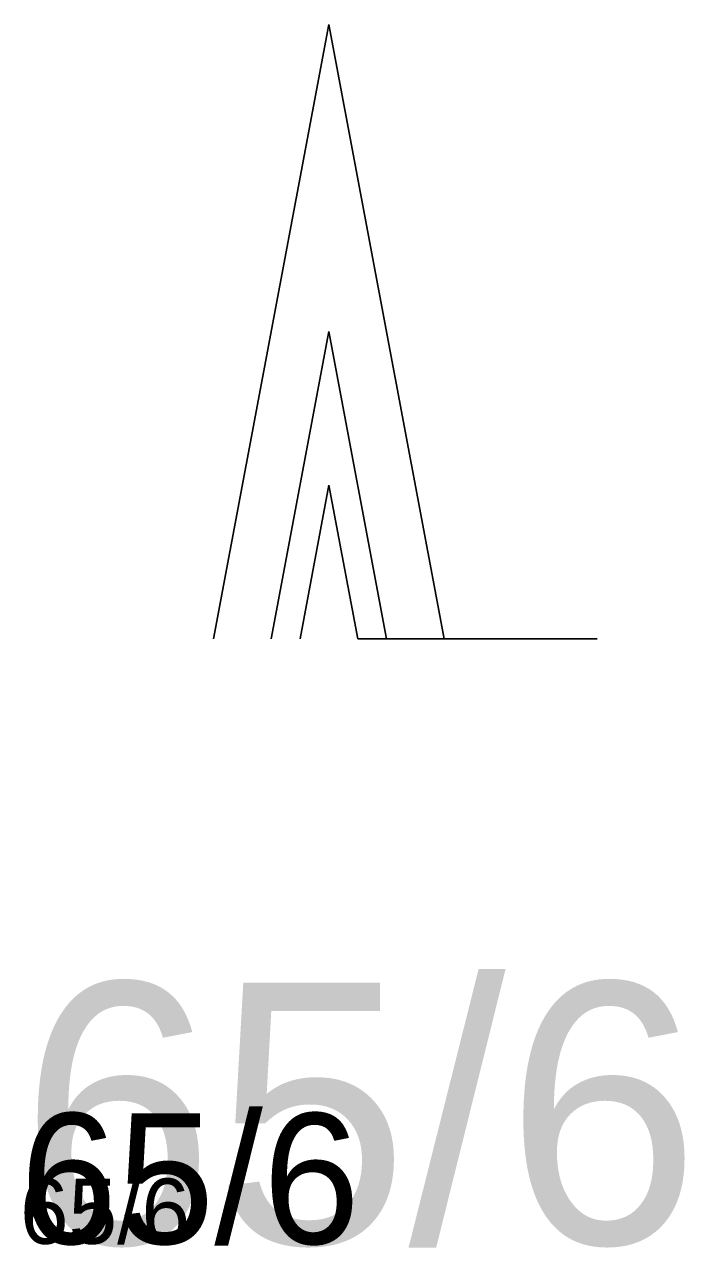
# Model space of a CAD drawing. Extents: x -759873 to -758487, y -975024 to -973516.
# Drawn here: x -758854.49 to -758850.2, y -974128.36 to -974120.4 of the extents above; entities that cross this region are included whole.
import ezdxf

# ---------------------------------------------------------------- set-up
doc = ezdxf.new("R2010")
doc.units = 0
for name, color, linetype in [('KAT_03_1000_čísla parcelní', 7, 'Continuous'), ('KAT_03_250_čísla parcelní', 7, 'Continuous'), ('KAT_03_500_čísla parcelní', 7, 'Continuous'), ('KAT_05_1000_značky kultur', 7, 'Continuous'), ('KAT_05_250_značky kultur', 7, 'Continuous'), ('KAT_05_500_značky kultur', 7, 'Continuous')]:
    doc.layers.add(name, color=color, linetype=linetype)

msp = doc.modelspace()

# ---------------------------------------------------------------- linework, layer by layer
at = {"layer": 'KAT_05_1000_značky kultur'}
for p, q in [((-758852.51, -974120.4), (-758853.26, -974124.4)), ((-758851.76, -974124.4), (-758852.51, -974120.4)), ((-758851.76, -974124.4), (-758850.764, -974124.4))]:
    msp.add_line(p, q, dxfattribs=at)
at = {"layer": 'KAT_05_250_značky kultur'}
for p, q in [((-758852.51, -974123.4), (-758852.6975, -974124.4)), ((-758852.3225, -974124.4), (-758852.51, -974123.4)), ((-758852.3225, -974124.4), (-758852.0735, -974124.4))]:
    msp.add_line(p, q, dxfattribs=at)
at = {"layer": 'KAT_05_500_značky kultur'}
for p, q in [((-758852.51, -974122.4), (-758852.885, -974124.4)), ((-758852.135, -974124.4), (-758852.51, -974122.4)), ((-758852.135, -974124.4), (-758851.637, -974124.4))]:
    msp.add_line(p, q, dxfattribs=at)

# ---------------------------------------------------------------- texts
at = {"layer": 'KAT_03_1000_čísla parcelní'}
msp.add_text('65/6', height=1.7, dxfattribs=at).set_placement((-758854.52, -974128.34))
at = {"layer": 'KAT_03_250_čísla parcelní'}
msp.add_text('65/6', height=0.425, dxfattribs=at).set_placement((-758854.52, -974128.34))
at = {"layer": 'KAT_03_500_čísla parcelní'}
msp.add_text('65/6', height=0.85, dxfattribs=at).set_placement((-758854.52, -974128.34))

doc.saveas('drawing.dxf')
